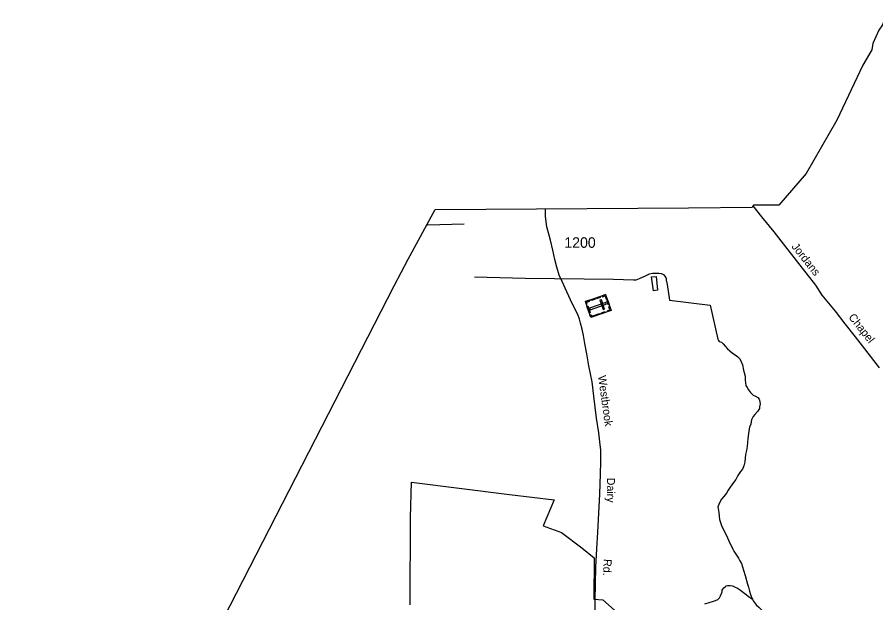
# Model space of a CAD drawing. Extents: x 2206922 to 2357709, y 510027 to 673830.
# Drawn here: x 2206922 to 2217117, y 565687 to 572640 of the extents above; entities that cross this region are included whole.
import ezdxf

# ---------------------------------------------------------------- set-up
doc = ezdxf.new("R2010")
doc.units = 0
for name, color, linetype in [('Exist Boundary Political CountyLine', 7, 'Continuous'), ('Exist Cultural Cemetery CELL', 7, 'Continuous'), ('Exist Hydrographic Creek Single Shore', 7, 'Continuous'), ('Exist Hydrographic Misc Water Feature', 7, 'Continuous'), ('Exist Road Secondary Type 51 Attributed', 7, 'Continuous'), ('Exist Road Secondary Type 51 Label', 7, 'Continuous'), ('Exist Road Secondary Type 51 Number Label', 7, 'Continuous')]:
    doc.layers.add(name, color=color, linetype=linetype)

msp = doc.modelspace()

# ---------------------------------------------------------------- linework, layer by layer
at = {"layer": 'Exist Boundary Political CountyLine'}
for points in [[(2217293, 572640), (2217286, 572637), (2217267, 572632), (2217254, 572626), (2217242, 572618), (2217230, 572608), (2217208, 572594), (2217200, 572556), (2217190, 572537), (2217162, 572497), (2217153, 572486), (2217083, 572326), (2217068, 572251), (2216962, 572072), (2216652, 571417), (2216288, 570784), (2215964, 570408), (2215665, 570408), (2215648, 570384)], [(2206922, 560323), (2207573, 561455), (2208904, 564324), (2209371, 565502), (2211400, 569449), (2211565, 569769), (2211884, 570357), (2214893, 570378), (2215648, 570384)]]:
    msp.add_lwpolyline(points, dxfattribs=at)
at = {"layer": 'Exist Cultural Cemetery CELL'}
for points in [[(2213909, 569346), (2213974, 569158), (2213733, 569075), (2213668, 569263)], [(2213679, 569232), (2213690, 569236), (2213683, 569256), (2213721, 569269), (2213717, 569280), (2213668, 569263)], [(2213734, 569286), (2213775, 569300), (2213779, 569289), (2213738, 569275)], [(2213798, 569308), (2213839, 569322), (2213843, 569311), (2213802, 569297)], [(2213858, 569285), (2213840, 569279), (2213879, 569168), (2213896, 569174)], [(2213868, 569332), (2213872, 569321), (2213902, 569332), (2213915, 569293), (2213926, 569297), (2213909, 569346)], [(2213933, 569276), (2213950, 569227), (2213939, 569223), (2213922, 569272)], [(2213698, 569212), (2213726, 569132), (2213715, 569129), (2213687, 569209)], [(2213917, 569234), (2213911, 569251), (2213719, 569185), (2213725, 569167)], [(2213933, 569144), (2213929, 569155), (2213960, 569165), (2213946, 569203), (2213957, 569207), (2213974, 569158)], [(2213722, 569106), (2213733, 569110), (2213740, 569089), (2213779, 569102), (2213782, 569092), (2213733, 569075)], [(2213798, 569109), (2213839, 569123), (2213843, 569113), (2213802, 569098)], [(2213860, 569131), (2213901, 569145), (2213905, 569134), (2213864, 569120)]]:
    msp.add_lwpolyline(points, close=True, dxfattribs=at)
at = {"layer": 'Exist Hydrographic Creek Single Shore'}
for points in [[(2212350, 569558), (2212952, 569543), (2214004, 569530), (2214239, 569523), (2214271, 569522), (2214311, 569538), (2214353, 569556), (2214381, 569569), (2214397, 569579), (2214431, 569591), (2214467, 569599), (2214503, 569599), (2214539, 569601), (2214569, 569596), (2214597, 569584), (2214607, 569568), (2214623, 569550), (2214627, 569538), (2214629, 569516), (2214638, 569466), (2214669, 569281), (2215149, 569222), (2215240, 568817), (2215248, 568803), (2215258, 568791), (2215284, 568783), (2215306, 568761), (2215328, 568733), (2215356, 568703), (2215383, 568680), (2215417, 568650), (2215447, 568630), (2215479, 568608), (2215499, 568587), (2215513, 568561), (2215534, 568511), (2215546, 568451), (2215552, 568421), (2215564, 568377), (2215567, 568331), (2215571, 568299), (2215573, 568267), (2215588, 568243), (2215604, 568217), (2215628, 568184), (2215660, 568154), (2215688, 568140), (2215714, 568124), (2215730, 568104), (2215735, 568092), (2215743, 568050), (2215737, 568014), (2215737, 567994), (2215713, 567960), (2215681, 567924), (2215660, 567900), (2215640, 567860), (2215637, 567838), (2215632, 567806), (2215617, 567778), (2215611, 567748), (2215607, 567698), (2215596, 567638), (2215594, 567590), (2215589, 567542), (2215580, 567496), (2215571, 567448), (2215565, 567403), (2215562, 567359), (2215550, 567315), (2215534, 567274), (2215511, 567245), (2215477, 567197), (2215453, 567151), (2215427, 567115), (2215388, 567062), (2215362, 567026), (2215342, 566990), (2215312, 566948), (2215285, 566916), (2215263, 566882), (2215253, 566856), (2215242, 566825)], [(2211589, 565663), (2211592, 566699), (2211603, 567120), (2212768, 566972), (2213298, 566908), (2213168, 566601), (2213384, 566523), (2213627, 566341), (2213774, 566220), (2213770, 565730), (2213877, 565721), (2214121, 565506)], [(2215242, 566825), (2215246, 566808), (2215254, 566759), (2215256, 566714), (2215262, 566676), (2215285, 566604), (2215315, 566538), (2215340, 566494), (2215370, 566422), (2215419, 566325), (2215431, 566301), (2215447, 566275), (2215486, 566216), (2215504, 566186), (2215520, 566152), (2215546, 566074), (2215565, 566010), (2215594, 565909), (2215604, 565873), (2215618, 565825), (2215629, 565785), (2215643, 565743), (2215651, 565729)], [(2215088, 565675), (2215139, 565691), (2215189, 565706), (2215215, 565716), (2215239, 565728), (2215259, 565748), (2215271, 565770), (2215291, 565816), (2215294, 565839), (2215300, 565850), (2215312, 565865), (2215328, 565878), (2215340, 565887), (2215356, 565891), (2215372, 565893), (2215388, 565893), (2215416, 565887), (2215440, 565877), (2215476, 565862), (2215512, 565838), (2215546, 565810), (2215579, 565784), (2215607, 565763), (2215651, 565729)], [(2215651, 565729), (2215661, 565711), (2215671, 565693), (2215698, 565665), (2215729, 565635), (2215778, 565584), (2215864, 565493), (2215937, 565421), (2215997, 565363), (2216072, 565300), (2216136, 565236), (2216192, 565185), (2216231, 565149), (2216263, 565117), (2216301, 565092), (2216317, 565084)]]:
    msp.add_lwpolyline(points, dxfattribs=at)
at = {"layer": 'Exist Hydrographic Misc Water Feature'}
for points in [[(2212230, 570181), (2211792, 570170), (2211779, 570170)], [(2214507, 569563), (2214526, 569399), (2214478, 569391), (2214453, 569559), (2214507, 569563)]]:
    msp.add_lwpolyline(points, dxfattribs=at)
at = {"layer": 'Exist Road Secondary Type 51 Attributed'}
for points in [[(2217159, 568475), (2216986, 568702), (2216874, 568845), (2216752, 569001), (2216637, 569149), (2216480, 569341), (2216403, 569457), (2216247, 569659), (2216077, 569877), (2215909, 570091), (2215762, 570268), (2215659, 570399)], [(2213784, 565537), (2213784, 565724), (2213794, 566111), (2213805, 566327), (2213816, 566525), (2213831, 566827), (2213841, 566979), (2213847, 567217), (2213852, 567361), (2213850, 567441), (2213850, 567501), (2213841, 567597), (2213830, 567705), (2213802, 567881), (2213767, 568139), (2213747, 568309), (2213710, 568500), (2213684, 568645), (2213663, 568764), (2213646, 568859), (2213632, 568937), (2213612, 569009), (2213597, 569053), (2213577, 569110), (2213517, 569234), (2213449, 569380), (2213391, 569501), (2213359, 569578), (2213329, 569674), (2213304, 569765), (2213283, 569874), (2213253, 569992), (2213212, 570151), (2213193, 570272), (2213193, 570367)]]:
    msp.add_lwpolyline(points, dxfattribs=at)

# ---------------------------------------------------------------- texts
at = {"layer": 'Exist Road Secondary Type 51 Label'}
for s, rotation, p in [('Jordans', 308.3755, (2216111, 569914)), ('Chapel', 308.38, (2216787, 569076)), ('Westbrook', 277.9296, (2213818, 568380)), ('Dairy', 269.8904, (2213925, 567173)), ('Rd.', 267.42, (2213887, 566209))]:
    msp.add_text(s, height=95, rotation=rotation, dxfattribs=at).set_placement(p)
at = {"layer": 'Exist Road Secondary Type 51 Number Label'}
msp.add_text('1200', height=125, dxfattribs=at).set_placement((2213419, 569902))

doc.saveas('drawing.dxf')
